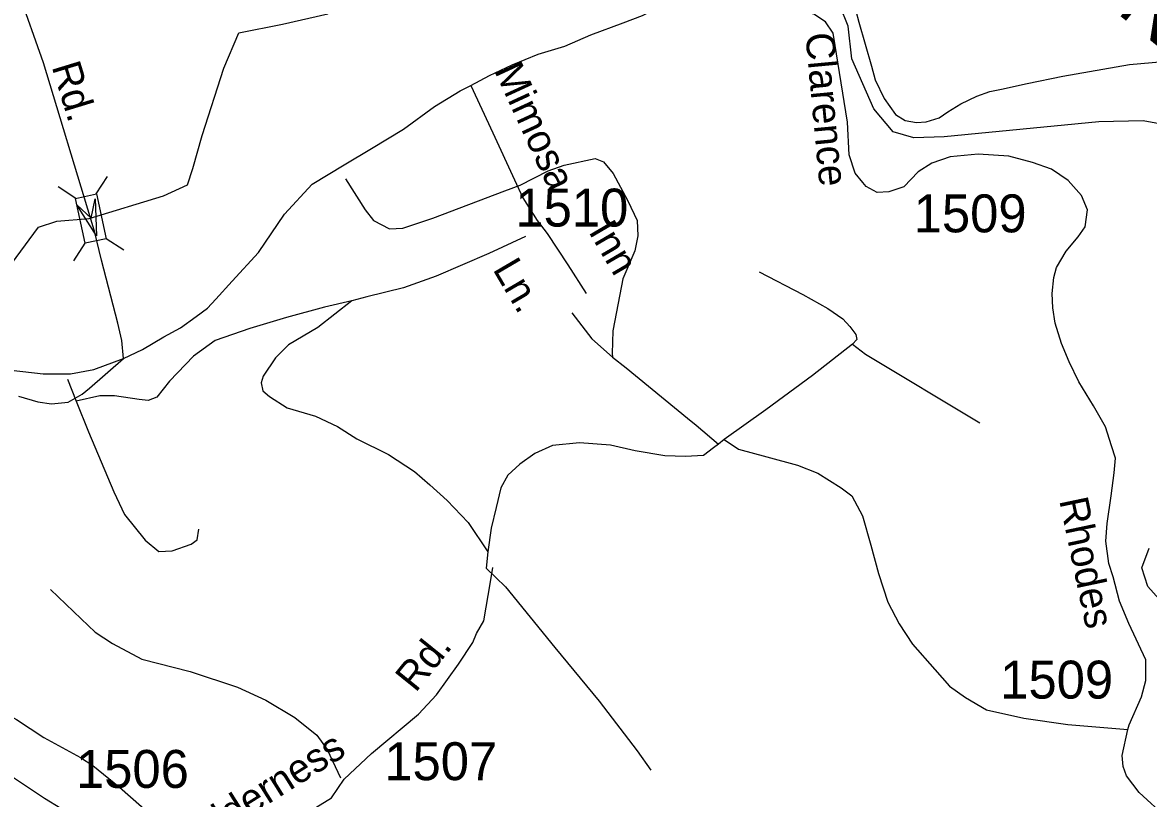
# Model space of a CAD drawing. Extents: x 990631 to 1056237, y 535999 to 585651.
# Drawn here: x 1032173 to 1035882, y 551047 to 553603 of the extents above; entities that cross this region are included whole.
import ezdxf

# ---------------------------------------------------------------- set-up
doc = ezdxf.new("R2010")
doc.units = 0
for name, color, linetype in [('Exist Hydrographic River Shore', 7, 'Continuous'), ('Exist Hydrographic River Shore Label', 7, 'Continuous'), ('Exist Road Non-System Type 51', 7, 'Continuous'), ('Exist Road Primary NC Attributed', 7, 'Continuous'), ('Exist Road Secondary Structure Standard Bridge Attributed CELL', 7, 'Continuous'), ('Exist Road Secondary Structure Standard Bridge CELL', 7, 'Continuous'), ('Exist Road Secondary Type 41 Attributed', 7, 'Continuous'), ('Exist Road Secondary Type 51 Attributed', 7, 'Continuous'), ('Exist Road Secondary Type 51 Label', 7, 'Continuous'), ('Exist Road Secondary Type 51 Number Label', 7, 'Continuous')]:
    doc.layers.add(name, color=color, linetype=linetype)

msp = doc.modelspace()

# ---------------------------------------------------------------- linework, layer by layer
at = {"layer": 'Exist Hydrographic River Shore'}
for points in [[(1032034, 552671.4), (1032225.2, 552929.3), (1032286.5, 552948.8), (1032392.2, 552957.5), (1032637.6, 553032.5), (1032716.3, 553068.3), (1032734.4, 553122.7), (1032764.6, 553231.4), (1032835.9, 553452.6), (1032885.9, 553569.1), (1033029.5, 553597.8), (1033178.9, 553632.3), (1033219.2, 553747.3), (1033152.5, 553968), (1033144.5, 554040.5), (1033206.5, 554091.7)], [(1036020.9, 553251.2), (1035865.5, 553280), (1035719.1, 553275.9), (1035209.6, 553227.2), (1035109.5, 553223.2), (1035041.4, 553243.3), (1034977.4, 553319.4), (1034905.4, 553483.6), (1034893.3, 553591.8), (1034865.3, 553659.1), (1034843.7, 553671.4), (1034753.4, 553687.3)], [(1036020.9, 551589), (1035880.8, 551745.2), (1035860.8, 551807.2), (1035884.8, 551871.3)]]:
    msp.add_lwpolyline(points, dxfattribs=at)
at = {"layer": 'Exist Road Non-System Type 51'}
for p, q in [((1032321.5, 552428.9), (1032349.3, 552355.9)), ((1034484.4, 552229.5), (1034465.9, 552214.1)), ((1033706.1, 551860.2), (1033700.4, 551806.3))]:
    msp.add_line(p, q, dxfattribs=at)
for points in [[(1033762.3, 553049.1), (1033812.9, 553067.5), (1033904.5, 553114.7), (1033957.1, 553133), (1034060, 553155.8), (1034087.5, 553144.8), (1034118.4, 553105.8), (1034167.6, 553016.2), (1034197.5, 552951.1), (1034199.9, 552901.1), (1034190.3, 552851.2), (1034151.2, 552758.6), (1034134.8, 552678.9), (1034117.7, 552587.4), (1034115.4, 552513.4), (1034117, 552501.4)], [(1033237.3, 553088.1), (1033302.1, 552986), (1033329, 552951), (1033382, 552923.3), (1033426.1, 552925.9), (1033525.2, 552958.7), (1033762.3, 553049.1)], [(1033829.5, 552898.9), (1033709.7, 552842.7), (1033535.2, 552768.2), (1033427.8, 552729.7), (1033306.9, 552699.6), (1033258.4, 552687.1)], [(1034600.2, 552782.2), (1034744, 552707.4), (1034826.6, 552660.8), (1034875.6, 552627.2), (1034898.7, 552602.5), (1034918, 552575.9), (1034921.4, 552559.6), (1034906.9, 552544.1)], [(1033258.4, 552687.1), (1033167.6, 552666), (1033042.5, 552631.9), (1032921.3, 552595.9), (1032807.8, 552555.4), (1032736.2, 552503.8), (1032657.5, 552422.1), (1032615.8, 552369.6), (1032587.4, 552358.3), (1032557.4, 552361.3), (1032475.9, 552374), (1032427.8, 552373.5), (1032349.3, 552355.9)], [(1033258.4, 552687.1), (1033145.4, 552598.6), (1033049.6, 552541.7), (1033006.2, 552499.2), (1032966.1, 552438.3), (1032959.5, 552416.5), (1032964.8, 552390.3), (1032986.2, 552371.5), (1033044.8, 552333.7), (1033138.1, 552306.6), (1033211.1, 552272.3), (1033273.9, 552232.3), (1033378.3, 552180.9), (1033464.6, 552124.2), (1033515.1, 552080.6), (1033571.5, 552028.6), (1033641.2, 551956.4), (1033706.1, 551860.2)], [(1033982.4, 552647), (1034048.8, 552561.6), (1034117, 552501.4)], [(1034906.9, 552544.1), (1034775.4, 552440.3), (1034621.7, 552327.2), (1034484.4, 552229.5)], [(1034906.9, 552544.1), (1034949.9, 552510.8), (1035326.8, 552284.6)], [(1034117, 552501.4), (1034161.9, 552465.9), (1034363.5, 552300), (1034392, 552276.6), (1034465.9, 552214.1)], [(1032349.3, 552355.9), (1032389.8, 552254.7), (1032473.7, 552057.7), (1032509.4, 551982.6), (1032576.7, 551898.4), (1032621.6, 551860.9), (1032665.6, 551863.6), (1032728.3, 551885.5), (1032748.8, 551898.9), (1032753.9, 551934.8)], [(1034465.9, 552214.1), (1034449.7, 552202.6), (1034416.8, 552177.6), (1034356.7, 552173.6), (1034288.7, 552175.6), (1034191.2, 552192.8), (1034109.7, 552211.4), (1034007.9, 552218.7), (1033919.4, 552209.7), (1033860.7, 552183.4), (1033811.4, 552149), (1033772.2, 552112.2), (1033749, 552071), (1033732.9, 552005.3), (1033716.7, 551937.8), (1033706.1, 551860.2)], [(1034484.4, 552229.5), (1034531.4, 552197.9), (1034624.7, 552172.8), (1034726, 552145.6), (1034793.1, 552119.4), (1034869.8, 552071.1), (1034904.8, 552044), (1034940.7, 551978.6), (1034967.6, 551881.8), (1034992.7, 551788.9), (1035023.6, 551693.8), (1035061.4, 551622.7), (1035105.3, 551555.1), (1035178.6, 551472.6), (1035226.9, 551417), (1035279.8, 551379.4), (1035348.6, 551339.2), (1035471.7, 551311.3), (1035617.1, 551290.5), (1035814.8, 551274.2)], [(1033700.4, 551806.3), (1033764.4, 551744.2), (1033926.3, 551544.9), (1034072.5, 551368.1), (1034197.5, 551203.9), (1034243.4, 551140.5)], [(1032265.1, 551736.2), (1032366.2, 551638.9), (1032412.8, 551595.4), (1032469.6, 551557.6), (1032566, 551506.5), (1032724.8, 551465.4), (1032881.3, 551414.3), (1032974, 551371.4), (1033070.3, 551314.2), (1033142.4, 551255.8), (1033176.8, 551208.6), (1033220, 551115.3)], [(1032009.8, 551386.2), (1032153.5, 551307.5), (1032243.5, 551248.6), (1032363.6, 551182.8), (1032404.7, 551155.4), (1032492.5, 551084.6), (1032601.4, 550988.9), (1032695.2, 550919.8), (1032759.9, 550871.9), (1032789, 550844.9)]]:
    msp.add_lwpolyline(points, dxfattribs=at)
at = {"layer": 'Exist Road Primary NC Attributed'}
for points in [[(1033649.5, 553395.5), (1033711, 553428.4), (1033786.2, 553463.7), (1033872.1, 553499), (1033959.1, 553526), (1034044.9, 553562.5), (1034151.9, 553602.5), (1034215.4, 553626), (1034293, 553664.8), (1034354.9, 553708.8)], [(1032505.5, 552496.3), (1032568.5, 552526), (1032638.6, 552567.7), (1032693.6, 552597.8), (1032745.4, 552634.5), (1032782.1, 552662.9), (1032809.7, 552692.4), (1032863.8, 552751.2), (1032950.8, 552845.4), (1033035.5, 552972.4), (1033127.2, 553071.3), (1033233, 553134.8), (1033322.4, 553188.9), (1033428.2, 553252.5), (1033529.9, 553327.2), (1033614.6, 553377.8), (1033649.5, 553395.5)], [(1032159.5, 552372.3), (1032223, 552354), (1032268, 552347.3), (1032323.1, 552352.3), (1032369.8, 552379), (1032393.2, 552399.1), (1032505.5, 552496.3)], [(1032353.5, 550981.7), (1032245.3, 551047.6), (1032059.5, 551170)]]:
    msp.add_lwpolyline(points, dxfattribs=at)
at = {"layer": 'Exist Road Secondary Structure Standard Bridge Attributed CELL'}
msp.add_lwpolyline([(1032412, 553022.1), (1032417, 552900.3), (1032351.7, 553003.3), (1032398.8, 552958.5)], close=True, dxfattribs=at)
at = {"layer": 'Exist Road Secondary Structure Standard Bridge CELL'}
for p, q in [((1032415.8, 553038.5), (1032453.3, 553096.3)), ((1032348.3, 553024.1), (1032290.4, 553061.7)), ((1032341.8, 552818.4), (1032379.4, 552876.2)), ((1032506.3, 552853.3), (1032448.4, 552890.9))]:
    msp.add_line(p, q, dxfattribs=at)
msp.add_lwpolyline([(1032379.4, 552876.2), (1032348, 553024.1), (1032417, 553038.7), (1032448.4, 552890.9)], close=True, dxfattribs=at)
at = {"layer": 'Exist Road Secondary Type 41 Attributed'}
msp.add_lwpolyline([(1035943.4, 550983.9), (1035852.1, 551066.9), (1035809.8, 551122.2), (1035798.8, 551152.6), (1035795.9, 551188.7), (1035814.8, 551274.2), (1035819.2, 551290.1), (1035859.8, 551381.7), (1035873.9, 551435.9), (1035873.9, 551504.1), (1035817.5, 551624.1), (1035786.9, 551697.1), (1035765.8, 551777.1), (1035751.6, 551821.8), (1035742.5, 551894.8), (1035746.5, 551952.8), (1035759.3, 552044.6), (1035769.9, 552120.2), (1035773.4, 552168.1), (1035760.7, 552208.6), (1035740.7, 552271.2), (1035700.9, 552340.6), (1035653.3, 552420.2), (1035621.4, 552485.3), (1035595.4, 552546), (1035575.5, 552612.7), (1035567.1, 552663.1), (1035564.7, 552711.1), (1035570.4, 552763), (1035579.4, 552796.9), (1035611.1, 552849.8), (1035650.5, 552897.1), (1035674, 552930.1), (1035681.1, 552986.6), (1035662.3, 553033.6), (1035617.6, 553083), (1035563.5, 553120.7), (1035500, 553141.9), (1035422.4, 553163), (1035321.3, 553170.1), (1035229.6, 553160.7), (1035168.5, 553139.9), (1035123.7, 553111.3), (1035076.7, 553061.9), (1035027.5, 553045.8), (1034989.1, 553043), (1034952, 553062.9), (1034941.5, 553076)], dxfattribs=at)
at = {"layer": 'Exist Road Secondary Type 51 Attributed'}
for points in [[(1034876.1, 553736.1), (1034907.9, 553680.1), (1034928, 553604.4), (1034969.6, 553459.3), (1034981.9, 553414.9), (1035011.8, 553353.6), (1035048.9, 553300.9), (1035080.7, 553280.3), (1035117.7, 553274.1), (1035150.1, 553275.7), (1035193.3, 553289.6), (1035221.2, 553309.4), (1035264, 553335.1), (1035316.7, 553360.6), (1035359.4, 553376.4), (1035397.9, 553383.5), (1035483.3, 553402.1), (1035600.5, 553426.9), (1035819.6, 553465.5), (1035932.2, 553474.8)], [(1032399.2, 552952.4), (1032241.8, 553470.8), (1032160.2, 553704)], [(1034941.5, 553076), (1034916.4, 553107.1), (1034896.5, 553167), (1034890.8, 553275.2), (1034843.9, 553567.8), (1034818, 553605.4), (1034780.4, 553631.3), (1034707.5, 553650.1), (1034601.7, 553657.2), (1034519.4, 553657.2), (1034467.6, 553669), (1034354.9, 553708.8)], [(1033649.5, 553395.5), (1033722.3, 553239.7), (1033793.4, 553085.2), (1033821.7, 553026.2), (1033868, 552951.3), (1033900.9, 552908.9), (1033969.1, 552805.4), (1034030.2, 552711.2)], [(1032505.5, 552496.3), (1032499.7, 552555.4), (1032486.9, 552613.4), (1032432.9, 552820.5), (1032411.6, 552911.6), (1032399.2, 552952.4)], [(1032096.1, 552462.5), (1032241.3, 552445.8), (1032331.5, 552445.8), (1032408.2, 552460.8), (1032505.5, 552496.3)], [(1032629.5, 550824.8), (1032789, 550844.9), (1032941.4, 550911.1), (1033110.7, 551000.5), (1033190.7, 551049.9), (1033233, 551111.1), (1033322.4, 551195.8), (1033477.6, 551325.3), (1033536.4, 551388.8), (1033609.3, 551490), (1033656.3, 551560.6), (1033668.1, 551591.2), (1033692.7, 551632.4), (1033715.1, 551760.6), (1033722.2, 551807.7)]]:
    msp.add_lwpolyline(points, dxfattribs=at)

# ---------------------------------------------------------------- texts
at = {"layer": 'Exist Hydrographic River Shore Label'}
msp.add_text('NORTH', height=210, rotation=321.0658, dxfattribs=at).set_placement((1035772.5, 553638.4))
at = {"layer": 'Exist Road Secondary Type 51 Label'}
for s, rotation, p in [('Clarence', 275.352, (1034751.7, 553566.4)), ('Rd.', 286.9878, (1032268.5, 553458.4)), ('Mimosa', 294.7166, (1033726.1, 553445)), ('Inn', 300.3937, (1034035.7, 552915.5)), ('Ln.', 300.3937, (1033720.4, 552790.8)), ('Rhodes', 281.8541, (1035588, 552029.8)), ('Rd.', 51.1522, (1033467.8, 551393.6)), ('Wilderness', 32.1691, (1032712.3, 550858))]:
    msp.add_text(s, height=95, rotation=rotation, dxfattribs=at).set_placement(p)
at = {"layer": 'Exist Road Secondary Type 51 Number Label'}
for s, p in [('1510', (1033796.8, 552931.2)), ('1509', (1035109, 552912.2)), ('1509', (1035394.1, 551376.3)), ('1506', (1032349.1, 551082.1)), ('1507', (1033364.9, 551107.6))]:
    msp.add_text(s, height=125, dxfattribs=at).set_placement(p)

doc.saveas('drawing.dxf')
